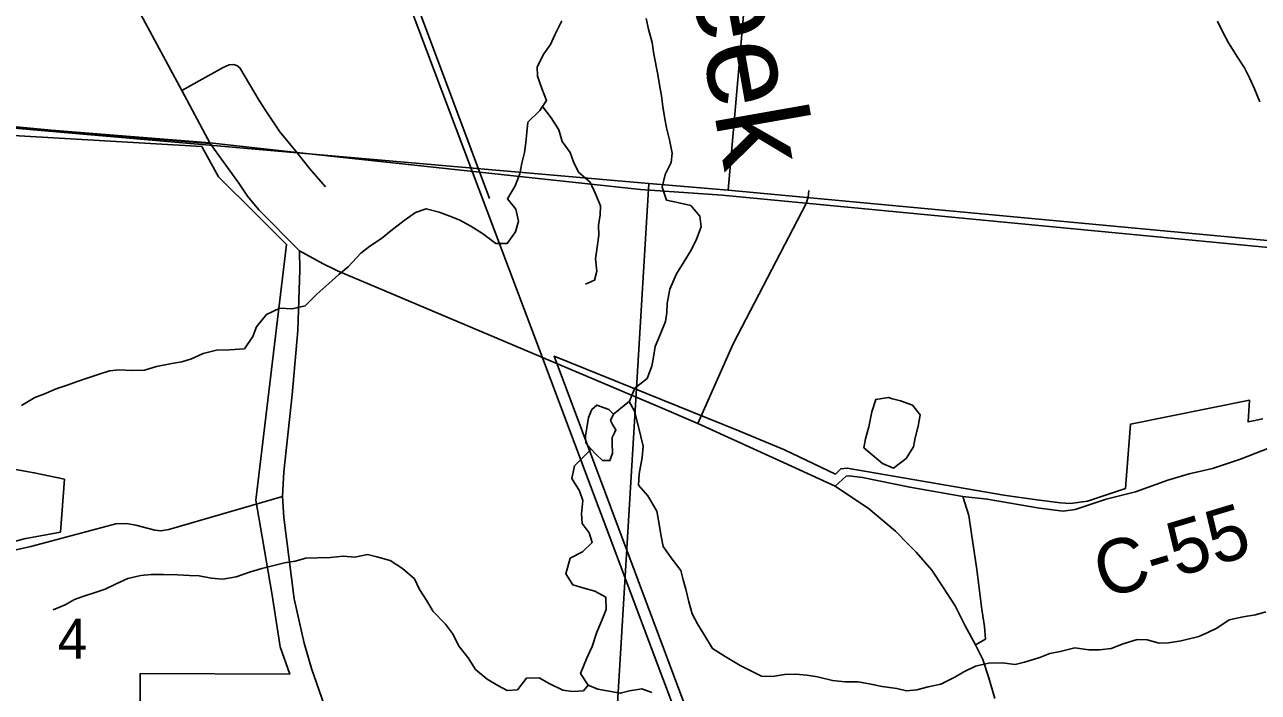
# Model space of a CAD drawing. Extents: x 0 to 42, y 0 to 22.
# Drawn here: x 3.451 to 4.099, y 19.416 to 19.766 of the extents above; entities that cross this region are included whole.
import ezdxf

# ---------------------------------------------------------------- set-up
doc = ezdxf.new("R2010")
doc.units = 0
for name, color, linetype in [('GM_X_City_Street', 7, 'Continuous'), ('GM_X_Corporation', 7, 'Continuous'), ('GM_X_County_Road', 7, 'Continuous'), ('GM_X_County_Road_Text', 7, 'Continuous'), ('GM_X_Major_River', 7, 'Continuous'), ('GM_X_Major_River_Text', 7, 'Continuous'), ('GM_X_Minor_Lake', 7, 'Continuous'), ('GM_X_Minor_River', 7, 'Continuous'), ('GM_X_Rail_Line', 7, 'Continuous'), ('GM_X_Section', 7, 'Continuous'), ('GM_X_Section_Text', 7, 'Continuous'), ('GM_X_State_Route', 7, 'Continuous'), ('GM_X_Township_Road', 7, 'Continuous')]:
    doc.layers.add(name, color=color, linetype=linetype)

msp = doc.modelspace()

# ---------------------------------------------------------------- linework, layer by layer
at = {"layer": 'GM_X_City_Street'}
msp.add_lwpolyline([(3.4043, 19.40568), (3.4, 19.41747), (3.3951, 19.42318), (3.3919, 19.42737), (3.39153, 19.43097), (3.39918, 19.44574), (3.4095, 19.46371), (3.42266, 19.4832), (3.43351, 19.48735), (3.45464, 19.49211), (3.49939, 19.50392), (3.50485, 19.50409), (3.50978, 19.50321), (3.51982, 19.50057), (3.52299, 19.50022), (3.52704, 19.50093), (3.58676, 19.51819)], dxfattribs=at)
at = {"layer": 'GM_X_Corporation'}
for points in [[(3.88389, 19.16278), (3.72161, 19.59525), (3.587, 19.95245), (3.52687, 19.95745), (3.58866, 19.83776), (3.58532, 19.83598), (3.55522, 19.89505), (3.54268, 19.88838), (3.54829, 19.87738), (3.53579, 19.8708), (3.55973, 19.82381), (3.55639, 19.82203), (3.55209, 19.83047), (3.53955, 19.8238), (3.54277, 19.81747), (3.53023, 19.8108), (3.53131, 19.80869), (3.52796, 19.80691), (3.49977, 19.86226), (3.46926, 19.84604), (3.44854, 19.88472)], [(3.39574, 19.4153), (3.39131, 19.42046), (3.38721, 19.42582), (3.38657, 19.43216), (3.39492, 19.44827), (3.40537, 19.46648), (3.41962, 19.48757), (3.45128, 19.4961), (3.47033, 19.49964), (3.47231, 19.52733), (3.45647, 19.53072), (3.39186, 19.5422), (3.42149, 19.70895), (3.54437, 19.70181), (3.55323, 19.68599), (3.5728, 19.66651), (3.58889, 19.6505), (3.57285, 19.51643), (3.57608, 19.49707), (3.58134, 19.46655), (3.58561, 19.43948), (3.5906, 19.42514), (3.51206, 19.42539), (3.51086, 19.05035)], [(4.10111, 19.55897), (4.09343, 19.55743), (4.09416, 19.56877), (4.03163, 19.5562), (4.02907, 19.52255), (4.00915, 19.51588), (4.00023, 19.51465), (3.99506, 19.51491), (3.98263, 19.51646), (3.9653, 19.51905), (3.88299, 19.53307), (3.87969, 19.53282), (3.87689, 19.53002), (3.85017, 19.54274), (3.82625, 19.55267), (3.72937, 19.59196), (3.89013, 19.1623)]]:
    msp.add_lwpolyline(points, dxfattribs=at)
at = {"layer": 'GM_X_County_Road'}
for points in [[(3.62709, 19.31816), (3.627, 19.32259), (3.62673, 19.33249), (3.62453, 19.34788), (3.61738, 19.38114), (3.60859, 19.4089), (3.602, 19.42798), (3.59805, 19.4413), (3.59295, 19.46466), (3.58749, 19.50728), (3.58676, 19.51819), (3.58749, 19.53115), (3.59191, 19.57159), (3.5948, 19.60528), (3.59584, 19.63719), (3.59562, 19.64711)], [(3.94372, 19.51831), (3.95655, 19.51691), (3.98389, 19.5122), (3.9963, 19.51053), (4.00261, 19.51137), (4.01893, 19.51687), (4.03428, 19.52075), (4.05125, 19.52689), (4.06241, 19.53012), (4.07469, 19.53287), (4.0894, 19.53788), (4.10863, 19.54532), (4.12043, 19.54888), (4.12576, 19.54969), (4.13271, 19.54953), (4.13918, 19.54872), (4.15048, 19.54583), (4.16295, 19.54215), (4.16949, 19.54112), (4.18544, 19.5399), (4.24087, 19.53816)], [(3.94372, 19.51831), (3.91584, 19.52323), (3.89117, 19.52824), (3.88415, 19.52915), (3.88244, 19.52885), (3.87673, 19.52373)], [(3.95035, 19.44052), (3.95554, 19.44348), (3.95508, 19.45), (3.95367, 19.45894), (3.95101, 19.47995), (3.94834, 19.49877), (3.94692, 19.50828), (3.94372, 19.51831)]]:
    msp.add_lwpolyline(points, dxfattribs=at)
at = {"layer": 'GM_X_Major_River'}
for points in [[(3.77754, 19.76898), (3.77882, 19.76346), (3.78066, 19.75643), (3.78155, 19.75035), (3.78374, 19.73971), (3.78464, 19.7342), (3.78554, 19.7285), (3.78625, 19.72281), (3.78715, 19.71749), (3.78824, 19.7116), (3.78989, 19.70532), (3.79116, 19.69829), (3.79074, 19.69355), (3.78746, 19.68713), (3.78589, 19.6805), (3.7883, 19.67365), (3.79397, 19.67247), (3.80097, 19.6709), (3.80566, 19.66536), (3.80637, 19.65966), (3.80404, 19.65323), (3.80115, 19.64756), (3.7975, 19.64152), (3.79347, 19.6351), (3.78999, 19.62697), (3.7886, 19.61958), (3.78837, 19.61484), (3.78776, 19.6101), (3.78505, 19.60367), (3.78234, 19.59687), (3.78135, 19.59137), (3.78055, 19.58663), (3.77804, 19.5802), (3.77155, 19.57513), (3.76884, 19.56832), (3.76044, 19.56137)], [(3.758, 19.56386), (3.75177, 19.56618), (3.7491, 19.56393), (3.74735, 19.55977), (3.74636, 19.55427), (3.74576, 19.5501), (3.74591, 19.54631), (3.74873, 19.54306)], [(3.758, 19.56386), (3.75177, 19.56618), (3.7491, 19.56393), (3.74735, 19.55977), (3.74636, 19.55427), (3.74576, 19.5501), (3.74591, 19.54631), (3.74873, 19.54306), (3.75098, 19.54058), (3.75474, 19.53713), (3.75853, 19.5371), (3.75989, 19.54108), (3.75975, 19.54601), (3.75977, 19.54923), (3.76093, 19.55169), (3.7617, 19.5532), (3.75983, 19.55606), (3.7589, 19.55816), (3.76044, 19.56137)], [(3.74873, 19.54306), (3.75098, 19.54058), (3.75474, 19.53713), (3.75853, 19.5371), (3.75989, 19.54108), (3.75975, 19.54601), (3.75977, 19.54923), (3.76093, 19.55169), (3.7617, 19.5532), (3.75983, 19.55606), (3.7589, 19.55816), (3.76044, 19.56137)], [(3.76044, 19.56137), (3.758, 19.56386)], [(3.74873, 19.54306), (3.73994, 19.5344), (3.73856, 19.52777), (3.74267, 19.52129), (3.74433, 19.51616), (3.74371, 19.50914), (3.74404, 19.50402), (3.7476, 19.49924), (3.74927, 19.49411), (3.74411, 19.48922), (3.73764, 19.48585), (3.73548, 19.47771), (3.73904, 19.47199), (3.74565, 19.47005), (3.75057, 19.46868), (3.75641, 19.46541), (3.75655, 19.45896), (3.75422, 19.4529), (3.75171, 19.44704), (3.74919, 19.43966), (3.74629, 19.43305), (3.74319, 19.42548), (3.74712, 19.41938), (3.75222, 19.41725), (3.75714, 19.41626), (3.76395, 19.41507), (3.76889, 19.41636), (3.77534, 19.41745), (3.78063, 19.41551)]]:
    msp.add_lwpolyline(points, dxfattribs=at)
at = {"layer": 'GM_X_Minor_Lake'}
for points in [[(3.90681, 19.56957), (3.90466, 19.57015), (3.89803, 19.56923), (3.89593, 19.5626), (3.89439, 19.55483), (3.89266, 19.54857), (3.8917, 19.54384)], [(3.8917, 19.54384), (3.90151, 19.53565), (3.90737, 19.53317), (3.91401, 19.53826), (3.91782, 19.54432), (3.91878, 19.54905), (3.92031, 19.55512), (3.92128, 19.56118), (3.91732, 19.56613), (3.91109, 19.56842), (3.90681, 19.56957)]]:
    msp.add_lwpolyline(points, dxfattribs=at)
at = {"layer": 'GM_X_Minor_River'}
for points in [[(3.73333, 19.76774), (3.72971, 19.76036), (3.72742, 19.75544), (3.72381, 19.75052), (3.72038, 19.7437), (3.72055, 19.73877), (3.7228, 19.73232), (3.72524, 19.72605), (3.72181, 19.72075), (3.71555, 19.71471), (3.71496, 19.70921), (3.71437, 19.7039), (3.71379, 19.69879), (3.71226, 19.6931), (3.71129, 19.68761), (3.70881, 19.68117), (3.70481, 19.67436), (3.70914, 19.66903), (3.71064, 19.66277), (3.7091, 19.65709), (3.70473, 19.65103), (3.69868, 19.65105), (3.69169, 19.6562), (3.68565, 19.66001), (3.67942, 19.66344), (3.6745, 19.66536), (3.66902, 19.66746), (3.66222, 19.66919), (3.65653, 19.66731), (3.65065, 19.66297), (3.64363, 19.65769), (3.6387, 19.65353), (3.63263, 19.64957), (3.62789, 19.64599), (3.62124, 19.6388), (3.6163, 19.63465), (3.61099, 19.62992), (3.60473, 19.62445), (3.59865, 19.61821), (3.59183, 19.61672), (3.5854, 19.61712), (3.57839, 19.61373), (3.57307, 19.6073), (3.57116, 19.60219), (3.56678, 19.59575), (3.55902, 19.59521), (3.55221, 19.59504), (3.5452, 19.59336), (3.53895, 19.59054), (3.53402, 19.58885), (3.52872, 19.58811), (3.52058, 19.58643), (3.51433, 19.58455), (3.50751, 19.58439), (3.50127, 19.58479), (3.49597, 19.58424), (3.49048, 19.58236), (3.48479, 19.58048), (3.47949, 19.57879), (3.47437, 19.57692), (3.46793, 19.57466), (3.46149, 19.57203), (3.45675, 19.57015), (3.44974, 19.566)], [(4.07734, 19.76753), (4.08016, 19.76183), (4.08317, 19.75632), (4.08788, 19.74872), (4.09145, 19.74321), (4.09427, 19.73751), (4.09671, 19.73219), (4.09953, 19.72535)], [(3.72312, 19.72279), (3.72766, 19.71694), (3.73181, 19.71067), (3.73349, 19.70441), (3.73763, 19.69871), (3.73951, 19.69377), (3.74214, 19.68845), (3.74817, 19.68312), (3.75099, 19.67704), (3.75362, 19.67078), (3.75341, 19.66604), (3.75264, 19.66035), (3.75281, 19.65542), (3.75184, 19.64898), (3.75107, 19.64291), (3.75161, 19.63646), (3.75046, 19.63173), (3.74572, 19.62966)], [(3.76866, 19.56818), (3.77142, 19.56302), (3.7731, 19.55694), (3.77478, 19.54973), (3.77608, 19.54461), (3.7755, 19.53873), (3.77395, 19.5302), (3.77355, 19.52414), (3.77846, 19.51862), (3.78316, 19.51064), (3.78446, 19.50381), (3.7852, 19.49831), (3.7865, 19.49205), (3.79064, 19.48616), (3.79573, 19.4795), (3.79704, 19.47457), (3.79835, 19.46963), (3.80003, 19.46299), (3.80171, 19.45673), (3.80453, 19.45141), (3.80829, 19.44514), (3.81243, 19.43849), (3.81904, 19.4343), (3.82697, 19.42953), (3.83207, 19.42705), (3.83812, 19.42399), (3.84379, 19.42378), (3.85023, 19.4249), (3.8561, 19.42507), (3.86196, 19.42448), (3.86745, 19.4237), (3.87539, 19.42178), (3.88201, 19.421), (3.88882, 19.42098), (3.89544, 19.41982), (3.90149, 19.41866), (3.90905, 19.41749), (3.91416, 19.41634), (3.91965, 19.41689), (3.92552, 19.41839), (3.93215, 19.41988), (3.93954, 19.42346), (3.94428, 19.42629), (3.95035, 19.4293), (3.95717, 19.4308), (3.96436, 19.43096), (3.97117, 19.43018), (3.97609, 19.4313), (3.98405, 19.43374), (3.98935, 19.43599), (3.99484, 19.43692), (4.00242, 19.4388), (4.0098, 19.43782), (4.01547, 19.4378), (4.02153, 19.43854), (4.02778, 19.44098), (4.03517, 19.44323), (4.04047, 19.44303), (4.04671, 19.4413), (4.05163, 19.44147), (4.05825, 19.44259), (4.06753, 19.44483), (4.07227, 19.4469), (4.07701, 19.44916), (4.08346, 19.4535), (4.09085, 19.45518), (4.09728, 19.45611), (4.10278, 19.4578)], [(3.74712, 19.41938), (3.74461, 19.41635), (3.73893, 19.41598), (3.73383, 19.41676), (3.72665, 19.4202), (3.72136, 19.42306), (3.71473, 19.42289), (3.70998, 19.41684), (3.70468, 19.41648), (3.69977, 19.41915), (3.69411, 19.42239), (3.68807, 19.42753), (3.68412, 19.43362), (3.67941, 19.43951), (3.67602, 19.44635), (3.67226, 19.45129), (3.66584, 19.45795), (3.66246, 19.46346), (3.65869, 19.46954), (3.65606, 19.47505), (3.64965, 19.48057), (3.64323, 19.48476), (3.63623, 19.48668), (3.63132, 19.48783), (3.62469, 19.48653), (3.61864, 19.48693), (3.61201, 19.48619), (3.6052, 19.48603), (3.59895, 19.48586), (3.59346, 19.48436), (3.58778, 19.48343), (3.58229, 19.48212), (3.57585, 19.48044), (3.56941, 19.47856), (3.5624, 19.47612), (3.55539, 19.47482), (3.54934, 19.47541), (3.5431, 19.47657), (3.53799, 19.47677), (3.53175, 19.47717), (3.52437, 19.47739), (3.51793, 19.47741), (3.51244, 19.47686), (3.50563, 19.47518), (3.49956, 19.47254), (3.49369, 19.46972), (3.48895, 19.46803), (3.48251, 19.46596), (3.47758, 19.46427), (3.47265, 19.46144), (3.4664, 19.45881)]]:
    msp.add_lwpolyline(points, dxfattribs=at)
at = {"layer": 'GM_X_Rail_Line'}
msp.add_lwpolyline([(3.69545, 19.67465), (3.66705, 19.75036), (3.59067, 19.95377), (3.50508, 20.18171), (3.45027, 20.32762)], dxfattribs=at)
at = {"layer": 'GM_X_Section'}
for points in [[(3.37304, 20.22364), (3.86445, 20.18016), (3.82054, 19.67899), (3.77906, 19.68243), (3.34568, 19.72023)], [(3.86445, 20.18016), (4.36789, 20.12963), (4.32304, 19.63244), (4.30012, 19.63416), (3.82054, 19.67899)], [(3.34568, 19.72023), (3.77906, 19.68243), (3.7484, 19.17463), (3.42812, 19.20542), (3.24425, 19.21698), (3.29359, 19.72356)], [(3.77906, 19.68243), (3.82054, 19.67899), (4.30012, 19.63416), (4.24825, 19.13659), (3.7484, 19.17463)]]:
    msp.add_lwpolyline(points, close=True, dxfattribs=at)
at = {"layer": 'GM_X_State_Route'}
for points in [[(3.54876, 19.70345), (3.53392, 19.73116), (3.50529, 19.7846), (3.47602, 19.84126)], [(3.5717, 19.67177), (3.56835, 19.67578), (3.56388, 19.68264), (3.5579, 19.69091), (3.54876, 19.70345)], [(3.61346, 19.63769), (3.60813, 19.64024), (3.59562, 19.64711), (3.57444, 19.66848), (3.5717, 19.67177)], [(3.8497, 19.53604), (3.80465, 19.55656), (3.78347, 19.56566), (3.70374, 19.59943), (3.61568, 19.63663), (3.61346, 19.63769)], [(3.89316, 19.51265), (3.87673, 19.52373), (3.8497, 19.53604)], [(3.91505, 19.49332), (3.90842, 19.50006), (3.89398, 19.51209), (3.89316, 19.51265)], [(3.96045, 19.41227), (3.95715, 19.42371), (3.95429, 19.43274), (3.95035, 19.44052), (3.945, 19.45034), (3.93967, 19.46088), (3.93332, 19.47091), (3.92748, 19.47967), (3.91923, 19.48907), (3.91505, 19.49332)]]:
    msp.add_lwpolyline(points, dxfattribs=at)
at = {"layer": 'GM_X_Township_Road'}
for points in [[(3.53392, 19.73116), (3.54942, 19.73978), (3.55562, 19.74327), (3.55877, 19.74479), (3.56084, 19.7449), (3.5628, 19.74436), (3.56432, 19.74305), (3.57444, 19.72607), (3.5781, 19.72059)], [(3.06094, 19.73738), (3.10384, 19.73349), (3.17491, 19.72928), (3.29218, 19.72368), (3.33709, 19.72145), (3.44169, 19.71251), (3.46548, 19.71011), (3.54876, 19.70345)], [(3.5781, 19.72059), (3.58543, 19.70963), (3.59437, 19.69851), (3.6011, 19.69014), (3.60926, 19.68078)], [(4.61368, 19.60698), (4.60887, 19.60735), (4.31941, 19.62927), (4.29588, 19.63053), (3.86141, 19.67215), (3.81744, 19.67636), (3.77457, 19.67924), (3.59426, 19.69877), (3.54865, 19.70372), (3.46538, 19.71037), (3.44159, 19.71277)], [(3.44159, 19.71277), (3.46538, 19.71037), (3.54865, 19.70372), (3.59426, 19.69877), (3.77457, 19.67924), (3.81744, 19.67636), (3.86141, 19.67215), (4.29588, 19.63053), (4.31941, 19.62927), (4.60887, 19.60735), (4.61368, 19.60698)], [(3.80465, 19.55656), (3.82315, 19.59832), (3.86151, 19.67188), (3.86262, 19.67531), (3.86285, 19.67881)]]:
    msp.add_lwpolyline(points, dxfattribs=at)

# ---------------------------------------------------------------- texts
at = {"layer": 'GM_X_County_Road_Text'}
msp.add_text('C-55', height=0.028409, rotation=16.69875, dxfattribs=at).set_placement((4.0177, 19.4644))
at = {"layer": 'GM_X_Major_River_Text'}
msp.add_text('Creek', height=0.047354, rotation=279.99904, dxfattribs=at).set_placement((3.78936, 19.85465))
at = {"layer": 'GM_X_Section_Text'}
msp.add_text('4', height=0.02093, rotation=0.00001, dxfattribs=at).set_placement((3.46877, 19.43325))

doc.saveas('drawing.dxf')
